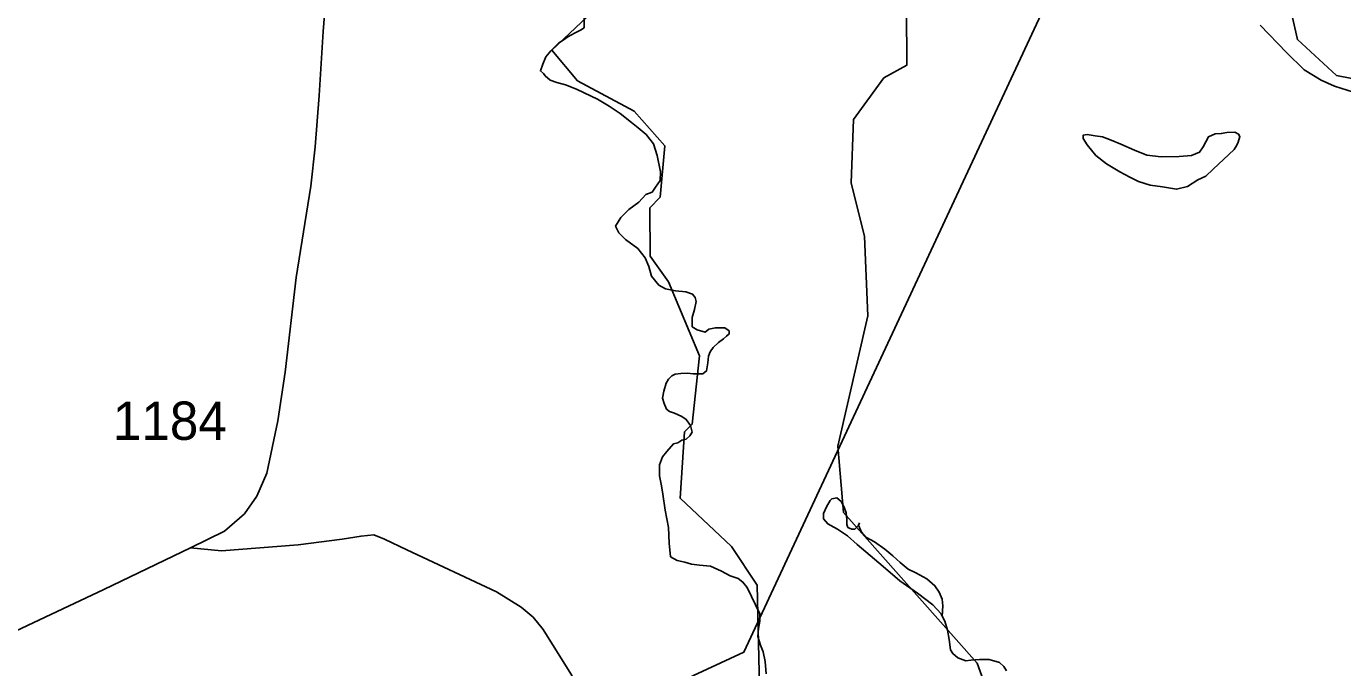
# Model space of a CAD drawing. Extents: x 2082433 to 2279600, y 546599 to 755198.
# Drawn here: x 2193953 to 2198249, y 609157 to 611249 of the extents above; entities that cross this region are included whole.
import ezdxf

# ---------------------------------------------------------------- set-up
doc = ezdxf.new("R2010")
doc.units = 0
for name, color, linetype in [('Exist Boundary Political Fire Districts', 7, 'Continuous'), ('Exist Hydrographic Misc Water Feature', 7, 'Continuous'), ('Exist Hydrographic River Shore', 7, 'Continuous'), ('Exist Road Non-System Type 51', 7, 'Continuous'), ('Exist Road Secondary Type 51 Attributed', 7, 'Continuous'), ('Exist Road Secondary Type 51 Number Label', 7, 'Continuous')]:
    doc.layers.add(name, color=color, linetype=linetype)

msp = doc.modelspace()

# ---------------------------------------------------------------- linework, layer by layer
at = {"layer": 'Exist Boundary Political Fire Districts'}
msp.add_lwpolyline([(2195815.8, 608986.2), (2196294.8, 609208.3), (2197391.4, 611560.6)], dxfattribs=at)
at = {"layer": 'Exist Hydrographic Misc Water Feature'}
for points in [[(2197184.6, 608815.3), (2197056.6, 609172.1), (2196620.4, 609663.1), (2196601.6, 609880), (2196699.4, 610304.4), (2196688.5, 610563.7), (2196645.5, 610738.5), (2196652.4, 610945), (2196751.5, 611080.7), (2196826.5, 611121.9), (2196825.5, 611305.6), (2196640.5, 611529.1), (2196686.5, 612062.8), (2196593.4, 612320.6), (2196524.5, 612686), (2196465.4, 612802.1), (2196430.6, 613042.2), (2196601.4, 613619.3), (2196597.5, 614111.4), (2196511.5, 614483.8), (2196435, 614634.2)], [(2196386.5, 607345.6), (2196338.5, 609426.1), (2196254.4, 609552.5), (2196086.5, 609710), (2196101.5, 609926.2), (2196126.5, 609951.9), (2196150.5, 610174.5), (2196048.5, 610416), (2195989.5, 610499.2), (2195988.5, 610656.7), (2196021.5, 610692.1), (2196037.5, 610859.1), (2195936.4, 610972.6), (2195752.4, 611071.5), (2195668.4, 611171.6), (2195784.4, 611280.8), (2195783.4, 611362.7), (2195615.5, 611530.2), (2195573.4, 611603.2)], [(2195651.2, 611597.3), (2195647.3, 611589.4), (2195639.7, 611573.5), (2195629.8, 611537.3), (2195630, 611501.1), (2195640.1, 611477.3), (2195664.7, 611445.6), (2195696.9, 611419.6), (2195730.7, 611390.2), (2195754.7, 611364.3), (2195765.2, 611340.4), (2195769.3, 611308.6), (2195773.4, 611284.4), (2195773.8, 611258.4), (2195773.6, 611244.3), (2195761.9, 611236.3), (2195744.1, 611228), (2195720.1, 611214.2), (2195708, 611205.9)], [(2196212.6, 610218), (2196228.4, 610229.8), (2196238.4, 610238), (2196246.4, 610246.1), (2196246.4, 610255.9), (2196232.5, 610266.1), (2196202.1, 610265.8), (2196180.2, 610261.4), (2196168.3, 610251.5), (2196142.5, 610259.4), (2196126.7, 610269.1), (2196126.1, 610299.2), (2196133.9, 610325.2), (2196139.4, 610351.1), (2196135.9, 610365.1), (2196127.7, 610375.2), (2196105.6, 610383), (2196071.9, 610386.9), (2196039.3, 610392.6), (2196017.4, 610404.4), (2195993, 610434.1), (2195985.2, 610466), (2195972.9, 610494.3), (2195948.5, 610523.9), (2195908.3, 610553.5), (2195886.6, 610575.4), (2195876.1, 610597.3), (2195893.9, 610625.4), (2195919.6, 610651.6), (2195951.8, 610675.9), (2195975.3, 610700), (2195995.4, 610708.3), (2196006.9, 610724.4), (2196021.3, 610746.1), (2196022.9, 610774.2), (2196012.3, 610828.2), (2196000, 610866.2), (2195976, 610895.7), (2195949.9, 610917.9), (2195927.8, 610935.5), (2195891.5, 610965.2), (2195855.6, 610988.9), (2195817.5, 611010.9), (2195773.2, 611032.6), (2195749.2, 611044.3), (2195713.1, 611057.9), (2195684.8, 611065.8), (2195663.1, 611073.6), (2195646.7, 611087.8), (2195640.7, 611095.6), (2195630.7, 611103.6), (2195638.4, 611125.5), (2195648.5, 611149.6), (2195664.5, 611169.4), (2195690.3, 611193.9), (2195708, 611205.9)], [(2197895.5, 610847.1), (2197903.2, 610861.4), (2197907.6, 610871.3), (2197913.5, 610889.4), (2197909.4, 610897.4), (2197897.1, 610903.3), (2197871.3, 610903.1), (2197853, 610899), (2197833.1, 610898.8), (2197811.4, 610888.7), (2197793.8, 610856.4), (2197781.9, 610838.4), (2197755.4, 610828.2), (2197715.6, 610824), (2197656.2, 610823.7), (2197609.8, 610829), (2197569.4, 610844.9), (2197525.5, 610864.9), (2197493.8, 610878.2), (2197465.3, 610888.2), (2197441.3, 610892.2), (2197415.6, 610895.7), (2197401.7, 610893.7), (2197401.7, 610883.6), (2197415.4, 610862), (2197443.9, 610828.2), (2197478.4, 610800.2), (2197522.1, 610774.5), (2197554.5, 610757.1), (2197582.3, 610743.2), (2197620.3, 610731.3), (2197660.7, 610725.7), (2197706.4, 610717.9), (2197742.7, 610726.3), (2197776.1, 610748.3), (2197802, 610760.7), (2197825.9, 610782.6), (2197895.5, 610847.1)], [(2196368.2, 609137.3), (2196363.9, 609177.2), (2196357.4, 609209.4), (2196349.6, 609231.3), (2196341, 609259), (2196342.8, 609285), (2196346.7, 609309.2), (2196346.5, 609333.1), (2196305.9, 609418.8), (2196291.9, 609436.7), (2196276, 609448.4), (2196249.7, 609456.5), (2196221.6, 609472.1), (2196185.7, 609488), (2196149.8, 609491.8), (2196123.6, 609495.4), (2196101.7, 609501.5), (2196077.5, 609507.2), (2196055.3, 609519.1), (2196051.2, 609563.1), (2196049.2, 609614.9), (2196038.5, 609670.9), (2196030.1, 609722.8), (2196025.8, 609750.6), (2196019.6, 609782.8), (2196019.2, 609818.5), (2196029.5, 609844.5), (2196043.2, 609862.8), (2196065.2, 609887), (2196078.9, 609891), (2196092.6, 609899.1), (2196107, 609903), (2196118.9, 609913.4), (2196126.7, 609925.2), (2196120.7, 609947.2), (2196106.6, 609967.2), (2196092.4, 609977), (2196068.6, 609987.1), (2196052.2, 609992.8), (2196042, 610000.8), (2196034.4, 610018.6), (2196029.7, 610036.8), (2196033.8, 610058.9), (2196041.6, 610084.9), (2196049.4, 610098.7), (2196059.6, 610108.9), (2196071.1, 610114.8), (2196089.4, 610116.9), (2196111.1, 610117.4), (2196129.5, 610115.4), (2196147.4, 610115.5), (2196161.3, 610115.4), (2196173.2, 610125.4), (2196177.1, 610151.5), (2196179.2, 610173.6), (2196184.9, 610187.7), (2196194.5, 610201.7), (2196212.6, 610218)], [(2196942.4, 609325.1), (2196938.7, 609333.3), (2196912, 609362.9), (2196861.8, 609400.5), (2196803.8, 609440.1), (2196749.2, 609487.7), (2196707.2, 609523.6), (2196665.1, 609559.2), (2196632.7, 609587.2), (2196600.6, 609608.7), (2196578.4, 609620.6), (2196568.8, 609626.5), (2196554.4, 609642.4), (2196554.4, 609660.2), (2196564.1, 609682.3), (2196576.4, 609702.4), (2196581.9, 609708.4), (2196598.1, 609710.8), (2196612.2, 609698.9), (2196622.1, 609680.8), (2196628.4, 609662.9), (2196630.7, 609641), (2196630.5, 609624.8), (2196634.4, 609614.9), (2196646.7, 609609), (2196656.7, 609609.1), (2196669.4, 609622.4), (2196672.5, 609629.4)], [(2196942.4, 609325.1), (2196944.2, 609359.3), (2196942.4, 609381.1), (2196931.9, 609403.3), (2196918.2, 609424.8), (2196891.5, 609446.7), (2196855.8, 609466.7), (2196831.4, 609478.5), (2196805.4, 609500.3), (2196781.4, 609522.2), (2196755.2, 609544), (2196720.9, 609567.4), (2196692.8, 609583.4), (2196678.7, 609599.3), (2196669.4, 609622.4), (2196672.5, 609629.4)], [(2197151.9, 609146.6), (2197143.7, 609160.9), (2197129.4, 609174.4), (2197095.3, 609184.4), (2197063.4, 609184), (2197035.5, 609182.1), (2197019.3, 609179.6), (2196993.2, 609189.6), (2196977.2, 609203.4), (2196969.2, 609215.6), (2196964.9, 609249.5), (2196959, 609279.6), (2196950.8, 609309.2), (2196942.4, 609325.1)]]:
    msp.add_lwpolyline(points, dxfattribs=at)
at = {"layer": 'Exist Hydrographic River Shore'}
msp.add_lwpolyline([(2198418.6, 611052.1), (2198229.2, 611088.6), (2198101.2, 611205.5), (2198064.3, 611368.9), (2198198.1, 611751.1), (2198188.4, 612030), (2198063.8, 612209.8), (2197653.9, 612604), (2197123.3, 613306.2), (2197056.6, 613456.2), (2197017.1, 613671.3), (2197082.4, 614038), (2197080.5, 614296.9), (2197042.2, 614391.5), (2196855.6, 614567.9), (2196708.6, 614636.7), (2196394.2, 614633.8)], dxfattribs=at)
at = {"layer": 'Exist Road Non-System Type 51'}
for points in [[(2194738, 609791.4), (2194774.4, 609961.9), (2194798, 610120.7), (2194833.4, 610429.5), (2194881.7, 610727.7), (2194895.6, 610856.4), (2194908.5, 611023.7), (2194922.4, 611231.7), (2194934.2, 611381.8)], [(2197979.9, 611253.2), (2198065.7, 611163.1), (2198123.6, 611107.3), (2198179.4, 611073), (2198222.3, 611053.7), (2198284.5, 611034.4)], [(2196286.9, 608370.6), (2196188.5, 608499.1), (2196018.6, 608741.5), (2195849.7, 608948.7), (2195787.6, 609037.7), (2195730.6, 609137.2), (2195639.5, 609282.2), (2195607.3, 609321.6), (2195568, 609354.7), (2195487.2, 609404.4), (2195195.1, 609541.2), (2195122.6, 609576.4), (2195087.3, 609590.9), (2195045.9, 609586.8), (2194983.7, 609576.4), (2194840.8, 609557.8), (2194590.5, 609538.3), (2194488.6, 609548)]]:
    msp.add_lwpolyline(points, dxfattribs=at)
at = {"layer": 'Exist Road Secondary Type 51 Attributed'}
msp.add_lwpolyline([(2193631.1, 609141.5), (2194206.6, 609412.9), (2194488.6, 609548), (2194600.1, 609602.7), (2194665, 609659.5), (2194705.8, 609716.4), (2194738, 609791.4)], dxfattribs=at)

# ---------------------------------------------------------------- texts
at = {"layer": 'Exist Road Secondary Type 51 Number Label'}
msp.add_text('1184', height=125, dxfattribs=at).set_placement((2194235.7, 609900.3))

doc.saveas('drawing.dxf')
